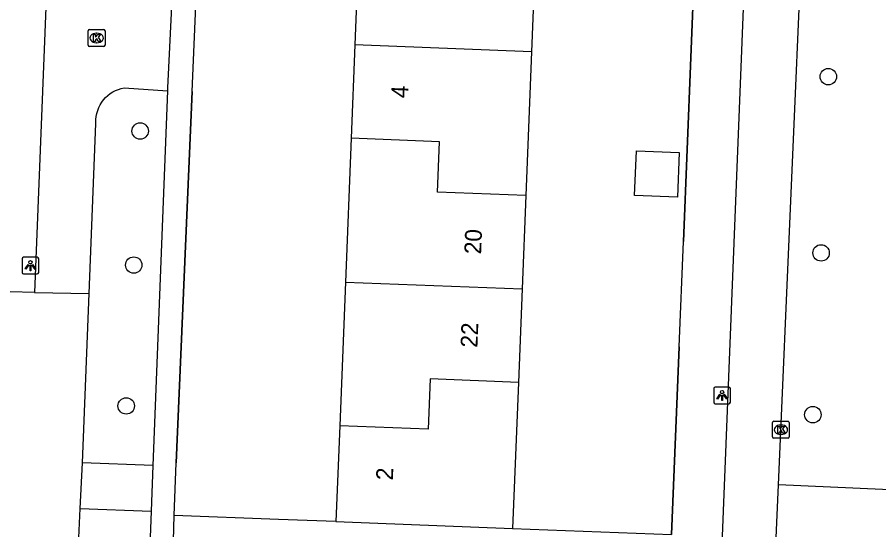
# Model space of a CAD drawing. Extents: x 160787 to 161428, y 386828 to 387483.
# Drawn here: x 161232.7 to 161283.9, y 387108 to 387138.5 of the extents above; entities that cross this region are included whole.
import ezdxf

# ---------------------------------------------------------------- set-up
doc = ezdxf.new("R2010")
doc.units = 0
for name, color, linetype in [('IMGEO_Boom', 7, 'Continuous'), ('IMGEO_Groenvoorziening', 7, 'Continuous'), ('IMGEO_Kolk', 7, 'Continuous'), ('IMGEO_Lichtpunt', 7, 'Continuous'), ('IMGEO_Muur', 7, 'Continuous'), ('IMGEO_Pand', 7, 'Continuous'), ('IMGEO_Pand_nummerreeks', 7, 'Continuous'), ('IMGEO_Rijbaan_lokaal_open', 7, 'Continuous'), ('IMGEO_Voetpad_open', 7, 'Continuous')]:
    doc.layers.add(name, color=color, linetype=linetype)

msp = doc.modelspace()

# ---------------------------------------------------------------- linework, layer by layer
at = {"layer": 'IMGEO_Boom'}
for centre in [(161280.921, 387134.968), (161240.011, 387131.731), (161280.492, 387124.483), (161239.629, 387123.76), (161239.181, 387115.383), (161280.002, 387114.862)]:
    msp.add_circle(centre, 0.489, dxfattribs=at)
at = {"layer": 'IMGEO_Groenvoorziening'}
for points in [[(161296.512, 387109.859), (161277.95, 387110.686)], [(161251.652, 387108.504), (161248.226, 387108.633), (161242.03, 387108.866)], [(161262.154, 387108.089), (161271.604, 387107.738)]]:
    msp.add_lwpolyline(points, dxfattribs=at)
at = {"layer": 'IMGEO_Kolk'}
for p, q in [((161236.994, 387137.766), (161237.846, 387137.766)), ((161236.919, 387136.84), (161236.919, 387137.692)), ((161237.407, 387137.546), (161237.432, 387137.546)), ((161237.92, 387137.692), (161237.92, 387136.84)), ((161237.846, 387136.766), (161236.994, 387136.766)), ((161237.43, 387136.986), (161237.405, 387136.986)), ((161277.601, 387113.541), (161277.601, 387114.393)), ((161277.676, 387114.467), (161278.528, 387114.467)), ((161278.089, 387114.247), (161278.114, 387114.247)), ((161278.602, 387114.393), (161278.602, 387113.541)), ((161278.112, 387113.687), (161278.087, 387113.687)), ((161278.528, 387113.467), (161277.676, 387113.467))]:
    msp.add_line(p, q, dxfattribs=at)
for points in [[(161236.994, 387137.766), (161237.846, 387137.766)], [(161236.919, 387136.84), (161236.919, 387137.692)], [(161237.24, 387137.466), (161237.363, 387137.466), (161237.363, 387137.315), (161237.493, 387137.466), (161237.657, 387137.466), (161237.511, 387137.315), (161237.664, 387137.066), (161237.512, 387137.066), (161237.427, 387137.23), (161237.363, 387137.163), (161237.363, 387137.066), (161237.24, 387137.066), (161237.24, 387137.466)], [(161237.92, 387137.692), (161237.92, 387136.84)], [(161237.846, 387136.766), (161236.994, 387136.766)], [(161277.601, 387113.541), (161277.601, 387114.393)], [(161277.676, 387114.467), (161278.528, 387114.467)], [(161277.922, 387114.167), (161278.045, 387114.167), (161278.045, 387114.016), (161278.175, 387114.167), (161278.339, 387114.167), (161278.193, 387114.016), (161278.346, 387113.767), (161278.194, 387113.767), (161278.109, 387113.931), (161278.045, 387113.864), (161278.045, 387113.767), (161277.922, 387113.767), (161277.922, 387114.167)], [(161278.602, 387114.393), (161278.602, 387113.541)], [(161278.528, 387113.467), (161277.676, 387113.467)]]:
    msp.add_lwpolyline(points, dxfattribs=at)
for centre, start, end in [((161236.996, 387137.69), 91.552, 178.448), ((161236.996, 387137.69), 91.552, 178.448), ((161237.844, 387137.69), 1.552, 88.448), ((161237.844, 387137.69), 1.552, 88.448), ((161236.996, 387136.842), 181.552, 268.448), ((161236.996, 387136.842), 181.552, 268.448), ((161237.844, 387136.842), 271.552, 358.448), ((161237.844, 387136.842), 271.552, 358.448), ((161277.678, 387114.391), 91.552, 178.448), ((161277.678, 387114.391), 91.552, 178.448), ((161278.526, 387114.391), 1.552, 88.448), ((161278.526, 387114.391), 1.552, 88.448), ((161277.678, 387113.543), 181.552, 268.448), ((161277.678, 387113.543), 181.552, 268.448), ((161278.526, 387113.543), 271.552, 358.448), ((161278.526, 387113.543), 271.552, 358.448)]:
    msp.add_arc(centre, 0.0765, start, end, dxfattribs=at)
for centre, major_axis, ratio, start_param, end_param in [((161237.406, 387137.266), (-0.387, 0.002), 0.722429, 4.712389, 7.853982), ((161237.431, 387137.266), (-0.39, 0.002), 0.717154, 1.570796, 4.712389), ((161278.088, 387113.967), (-0.387, 0.002), 0.722429, 4.712389, 7.853982), ((161278.113, 387113.967), (-0.39, 0.002), 0.717154, 1.570796, 4.712389)]:
    msp.add_ellipse(centre, major_axis=major_axis, ratio=ratio, start_param=start_param, end_param=end_param, dxfattribs=at)
at = {"layer": 'IMGEO_Lichtpunt'}
for p, q in [((161232.987, 387124.132), (161232.987, 387123.325)), ((161232.987, 387124.132), (161232.987, 387123.325)), ((161233.889, 387124.227), (161233.081, 387124.227)), ((161233.889, 387124.227), (161233.081, 387124.227)), ((161233.983, 387123.325), (161233.983, 387124.132)), ((161233.983, 387123.325), (161233.983, 387124.132)), ((161233.081, 387123.231), (161233.889, 387123.231)), ((161233.081, 387123.231), (161233.889, 387123.231)), ((161274.107, 387116.412), (161274.107, 387115.605)), ((161274.107, 387116.412), (161274.107, 387115.605)), ((161275.009, 387116.507), (161274.201, 387116.507)), ((161275.009, 387116.507), (161274.201, 387116.507)), ((161275.103, 387115.605), (161275.103, 387116.412)), ((161275.103, 387115.605), (161275.103, 387116.412)), ((161274.201, 387115.511), (161275.009, 387115.511)), ((161274.201, 387115.511), (161275.009, 387115.511))]:
    msp.add_line(p, q, dxfattribs=at)
for points in [[(161233.361, 387123.796), (161233.4, 387123.768), (161233.212, 387123.506), (161233.174, 387123.533), (161233.361, 387123.796)], [(161233.463, 387123.748), (161233.51, 387123.748), (161233.51, 387123.426), (161233.463, 387123.426), (161233.463, 387123.748)], [(161233.573, 387123.768), (161233.611, 387123.795), (161233.798, 387123.533), (161233.759, 387123.505), (161233.573, 387123.768)], [(161274.481, 387116.076), (161274.52, 387116.048), (161274.332, 387115.786), (161274.294, 387115.813), (161274.481, 387116.076)], [(161274.583, 387116.028), (161274.63, 387116.028), (161274.63, 387115.706), (161274.583, 387115.706), (161274.583, 387116.028)], [(161274.693, 387116.048), (161274.731, 387116.075), (161274.918, 387115.813), (161274.879, 387115.785), (161274.693, 387116.048)]]:
    msp.add_lwpolyline(points, dxfattribs=at)
for centre in [(161233.486, 387123.93), (161274.606, 387116.21)]:
    msp.add_circle(centre, 0.0994, dxfattribs=at)
for centre, start, end in [((161233.081, 387124.132), 90, 180), ((161233.081, 387124.132), 90, 180), ((161233.889, 387124.132), 0, 90), ((161233.889, 387124.132), 0, 90), ((161233.081, 387123.325), 180, 270), ((161233.081, 387123.325), 180, 270), ((161233.889, 387123.325), 270, 0), ((161233.889, 387123.325), 270, 360), ((161274.201, 387116.412), 90, 180), ((161274.201, 387116.412), 90, 180), ((161275.009, 387116.412), 0, 90), ((161275.009, 387116.412), 0, 90), ((161274.201, 387115.605), 180, 270), ((161274.201, 387115.605), 180, 270), ((161275.009, 387115.605), 270, 0), ((161275.009, 387115.605), 270, 360)]:
    msp.add_arc(centre, 0.0946, start, end, dxfattribs=at)
at = {"layer": 'IMGEO_Muur'}
for points in [[(161273.183, 387147.065), (161272.304, 387125.162)], [(161243.104, 387134.077), (161242.148, 387112.001)], [(161272.052, 387118.888), (161271.604, 387107.738)]]:
    msp.add_lwpolyline(points, dxfattribs=at)
at = {"layer": 'IMGEO_Pand'}
for points in [[(161263.612, 387144.99), (161263.274, 387136.44)], [(161252.992, 387142.408), (161252.772, 387136.855)], [(161252.772, 387136.855), (161252.553, 387131.302)], [(161263.274, 387136.44), (161252.772, 387136.855)], [(161263.274, 387136.44), (161262.936, 387127.89)], [(161252.553, 387131.302), (161252.215, 387122.752)], [(161262.936, 387127.89), (161257.687, 387128.097), (161257.805, 387131.094), (161252.553, 387131.302)], [(161269.407, 387127.896), (161269.511, 387130.546), (161272.051, 387130.445), (161271.946, 387127.795), (161269.407, 387127.896)], [(161262.936, 387127.89), (161262.717, 387122.337)], [(161252.215, 387122.752), (161251.877, 387114.202)], [(161252.215, 387122.752), (161262.717, 387122.337)], [(161262.717, 387122.337), (161262.498, 387116.784)], [(161262.498, 387116.784), (161257.248, 387116.991), (161257.13, 387113.994), (161251.877, 387114.202)], [(161262.498, 387116.784), (161262.154, 387108.089)], [(161251.877, 387114.202), (161251.652, 387108.504)], [(161251.652, 387108.504), (161262.154, 387108.089)]]:
    msp.add_lwpolyline(points, dxfattribs=at)
at = {"layer": 'IMGEO_Rijbaan_lokaal_open'}
for points in [[(161274.45, 387103.153), (161277.439, 387178.387)], [(161277.95, 387110.686), (161280.89, 387178.267)], [(161235.791, 387173.995), (161233.72, 387122.137)], [(161241.914, 387139.969), (161241.64, 387134.292), (161241.633, 387134.148), (161241.632, 387134.125)], [(161236.976, 387122.064), (161237.381, 387132.185), (161237.378, 387132.242), (161237.381, 387132.423), (161237.4, 387132.603), (161237.435, 387132.781), (161237.486, 387132.955), (161237.552, 387133.124), (161237.632, 387133.287), (161237.727, 387133.441), (161237.836, 387133.586), (161237.957, 387133.721), (161238.089, 387133.845), (161238.232, 387133.956), (161238.385, 387134.055), (161238.545, 387134.139), (161238.713, 387134.208), (161238.886, 387134.262), (161239.063, 387134.301), (161241.632, 387134.125)], [(161233.72, 387122.137), (161230.818, 387122.202)], [(161233.72, 387122.137), (161236.976, 387122.064)], [(161236.574, 387112.006), (161236.976, 387122.064)], [(161236.451, 387109.286), (161236.574, 387112.006)], [(161240.766, 387111.847), (161236.574, 387112.006)], [(161240.766, 387111.847), (161240.664, 387109.128)], [(161277.618, 387103.057), (161277.95, 387110.686)], [(161236.33, 387106.673), (161236.349, 387107.102), (161236.451, 387109.286)], [(161236.451, 387109.286), (161240.664, 387109.128)]]:
    msp.add_lwpolyline(points, dxfattribs=at)
at = {"layer": 'IMGEO_Voetpad_open'}
for points in [[(161242.03, 387108.866), (161242.148, 387112.001), (161243.104, 387134.077), (161243.357, 387140.152), (161244.314, 387162.41), (161244.589, 387168.523), (161244.674, 387170.837), (161244.996, 387179.611)], [(161271.604, 387107.738), (161272.052, 387118.888), (161272.304, 387125.162), (161273.183, 387147.065), (161273.433, 387153.29), (161274.312, 387175.172), (161274.445, 387178.506)], [(161241.632, 387134.125), (161240.766, 387111.847)], [(161240.664, 387109.128), (161240.488, 387104.436)], [(161241.911, 387104.405), (161242.03, 387108.866)]]:
    msp.add_lwpolyline(points, dxfattribs=at)

# ---------------------------------------------------------------- texts
at = {"layer": 'IMGEO_Pand_nummerreeks'}
for s, p in [('4', (161255.929, 387133.674)), ('20', (161260.277, 387124.391)), ('22', (161260.057, 387118.832)), ('2', (161255.031, 387110.946))]:
    msp.add_text(s, height=1, rotation=87.7372, dxfattribs=at).set_placement(p)

doc.saveas('drawing.dxf')
